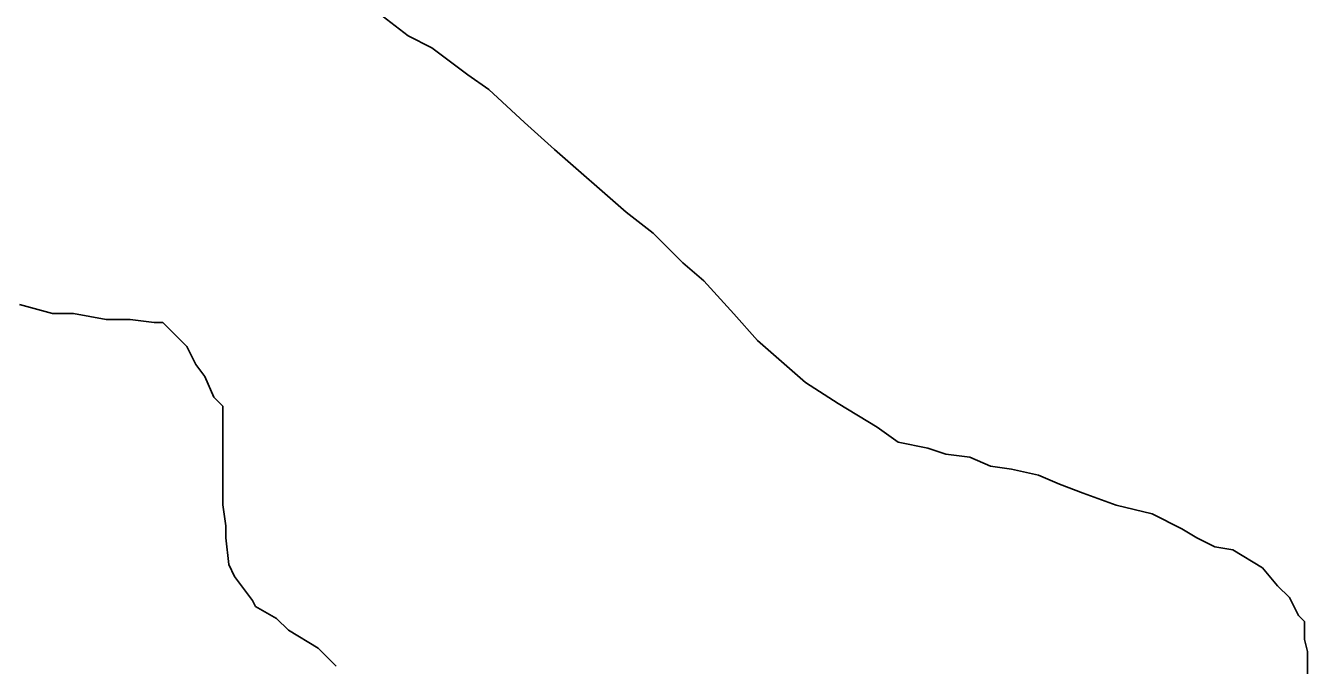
# Model space of a CAD drawing. Extents: x 3245246 to 3283090, y 806824 to 832173.
# Drawn here: x 3255139 to 3257100, y 827010 to 827989 of the extents above; entities that cross this region are included whole.
import ezdxf

# ---------------------------------------------------------------- set-up
doc = ezdxf.new("R2010")
doc.units = 0
doc.layers.add('V-SITE-VEGE', color=7, linetype='Continuous')

msp = doc.modelspace()

# ---------------------------------------------------------------- linework, layer by layer
at = {"layer": 'V-SITE-VEGE'}
for p, q in [((3255724.3, 827973.2), (3255664.9, 828018.9)), ((3255760.9, 827954.9), (3255724.3, 827973.2)), ((3255815.7, 827913.8), (3255760.9, 827954.9)), ((3255847.7, 827890.9), (3255815.7, 827913.8)), ((3255902.5, 827840.6), (3255847.7, 827890.9)), ((3255948.2, 827799.5), (3255902.5, 827840.6)), ((3256057.9, 827703.5), (3255948.2, 827799.5)), ((3256099, 827671.5), (3256057.9, 827703.5)), ((3256144.7, 827625.8), (3256099, 827671.5)), ((3256176.7, 827598.4), (3256144.7, 827625.8)), ((3256222.4, 827548.1), (3256176.7, 827598.4)), ((3255130.1, 827562), (3255180.4, 827548.3)), ((3255180.4, 827548.3), (3255212.4, 827548.3)), ((3255212.4, 827548.3), (3255262.7, 827539.1)), ((3256258.9, 827507), (3256222.4, 827548.1)), ((3255262.7, 827539.1), (3255299.2, 827539.1)), ((3255299.2, 827539.1), (3255335.8, 827534.5)), ((3255335.8, 827534.5), (3255349.5, 827534.5)), ((3255349.5, 827534.5), (3255386.1, 827498)), ((3256332.1, 827443), (3256258.9, 827507)), ((3255386.1, 827498), (3255399.8, 827470.5)), ((3255399.8, 827470.5), (3255413.5, 827452.2)), ((3255413.5, 827452.2), (3255427.2, 827420.3)), ((3256382.3, 827411), (3256332.1, 827443)), ((3255427.2, 827420.3), (3255440.9, 827406.5)), ((3255440.9, 827406.5), (3255440.9, 827374.6)), ((3256441.7, 827374.4), (3256382.3, 827411)), ((3255440.9, 827374.6), (3255440.9, 827342.6)), ((3256473.7, 827351.6), (3256441.7, 827374.4)), ((3256519.4, 827342.4), (3256473.7, 827351.6)), ((3255440.9, 827342.6), (3255440.9, 827255.7)), ((3256546.8, 827333.3), (3256519.4, 827342.4)), ((3256583.4, 827328.7), (3256546.8, 827333.3)), ((3256615.4, 827315), (3256583.4, 827328.7)), ((3256647.4, 827310.4), (3256615.4, 827315)), ((3256688.5, 827301.3), (3256647.4, 827310.4)), ((3256720.5, 827287.5), (3256688.5, 827301.3)), ((3256757.1, 827273.8), (3256720.5, 827287.5)), ((3256807.3, 827255.5), (3256757.1, 827273.8)), ((3255440.9, 827255.7), (3255445.4, 827223.7)), ((3256862.2, 827241.8), (3256807.3, 827255.5)), ((3256907.9, 827219), (3256862.2, 827241.8)), ((3255445.4, 827223.7), (3255445.4, 827205.5)), ((3256930.7, 827205.3), (3256907.9, 827219)), ((3255445.4, 827205.5), (3255450, 827164.3)), ((3256958.1, 827191.5), (3256930.7, 827205.3)), ((3256985.6, 827187), (3256958.1, 827191.5)), ((3257031.3, 827159.5), (3256985.6, 827187)), ((3255450, 827164.3), (3255459.1, 827146)), ((3257054.1, 827132.1), (3257031.3, 827159.5)), ((3255459.1, 827146), (3255486.5, 827109.5)), ((3257072.4, 827113.8), (3257054.1, 827132.1)), ((3257086.1, 827086.4), (3257072.4, 827113.8)), ((3255486.5, 827109.5), (3255491.1, 827100.3)), ((3255491.1, 827100.3), (3255523.1, 827082.1)), ((3255523.1, 827082.1), (3255541.4, 827063.8)), ((3257095.2, 827077.3), (3257086.1, 827086.4)), ((3257095.2, 827049.8), (3257095.2, 827077.3)), ((3255541.4, 827063.8), (3255587.1, 827036.3)), ((3255587.1, 827036.3), (3255614.5, 827008.9)), ((3257099.8, 827031.6), (3257095.2, 827049.8)), ((3257099.8, 826972.2), (3257099.8, 827031.6))]:
    msp.add_line(p, q, dxfattribs=at)

doc.saveas('drawing.dxf')
